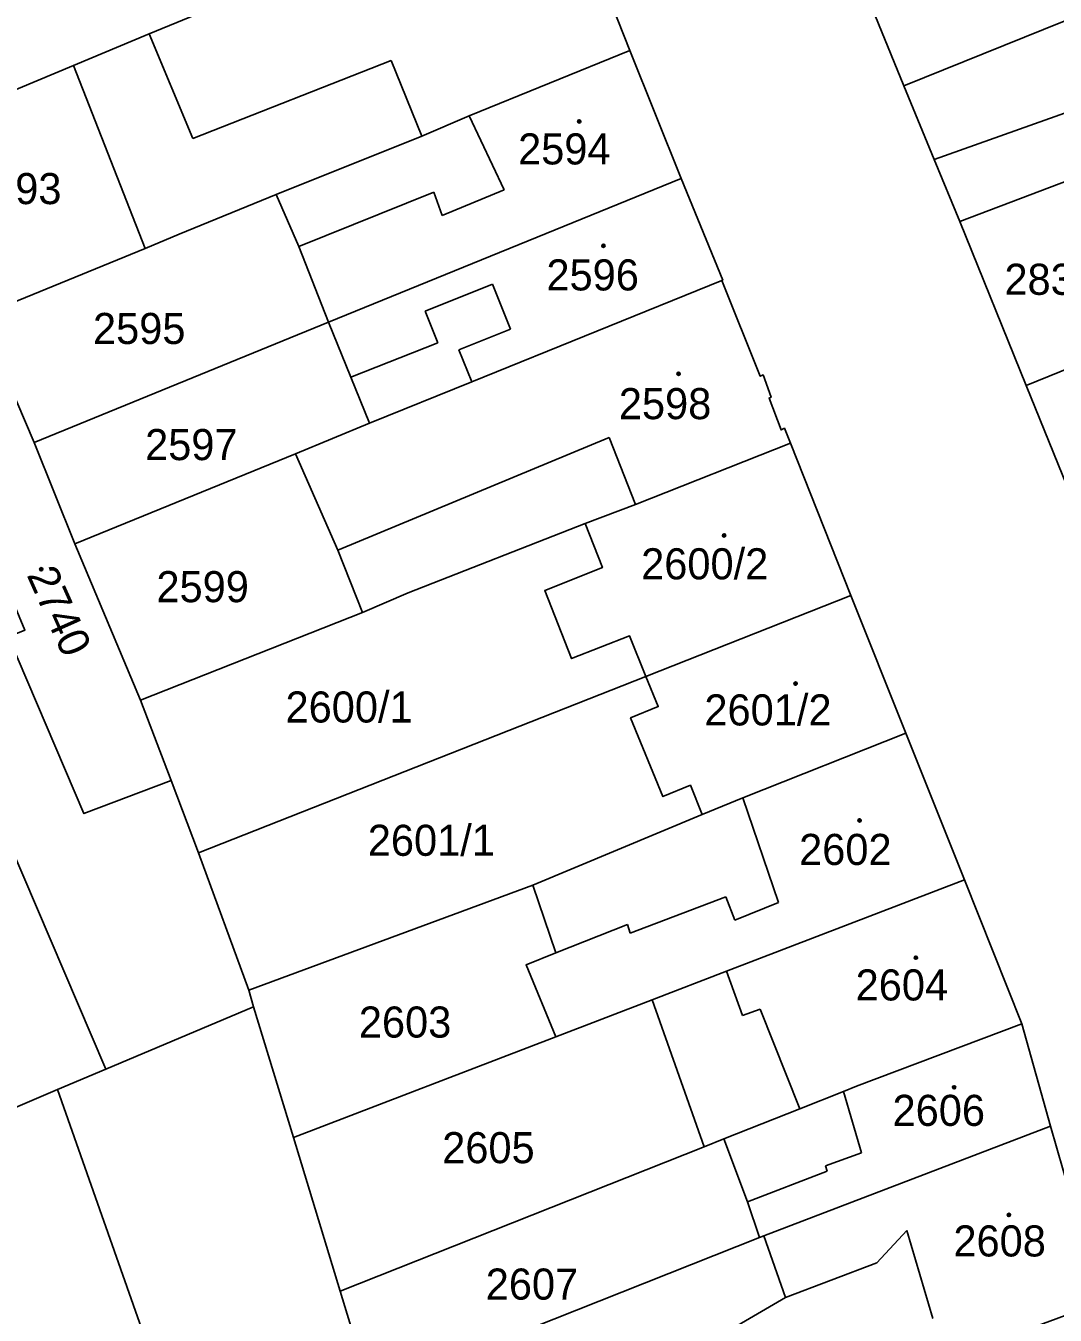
# Model space of a CAD drawing. Extents: x -596233 to -595156, y -1161235 to -1159375.
# Drawn here: x -595702.6 to -595646.3, y -1160730 to -1160659.5 of the extents above; entities that cross this region are included whole.
import ezdxf

# ---------------------------------------------------------------- set-up
doc = ezdxf.new("R2010")
doc.units = 0
for name, color, linetype in [('KN_CAR_KR', 7, 'Continuous'), ('KN_KULTURY', 7, 'Continuous'), ('KN_PARC_CIS_POZ', 7, 'Continuous'), ('KN_PARC_CIS_STAV', 7, 'Continuous'), ('KN_PARC_PLOCHA', 7, 'Continuous'), ('parcely_l', 7, 'Continuous')]:
    doc.layers.add(name, color=color, linetype=linetype)

msp = doc.modelspace()

# ---------------------------------------------------------------- linework, layer by layer
at = {"layer": 'KN_CAR_KR'}
for points in [[(-595654.55, -1160662.79), (-595643.61, -1160658.38)], [(-595695.83, -1160659.95), (-595693.43, -1160665.68)], [(-595682.59, -1160661.4), (-595693.43, -1160665.68)], [(-595682.59, -1160661.4), (-595680.92, -1160665.54)], [(-595640.79, -1160662.52), (-595652.89, -1160666.82)], [(-595678.32, -1160664.43), (-595676.4, -1160668.47)], [(-595679.79, -1160669.88), (-595676.4, -1160668.47)], [(-595687.63, -1160671.58), (-595680.26, -1160668.6)], [(-595680.26, -1160668.6), (-595679.79, -1160669.88)], [(-595680.73, -1160675.12), (-595677.05, -1160673.64)], [(-595677.05, -1160673.64), (-595676.06, -1160676.1)], [(-595680.03, -1160676.85), (-595680.73, -1160675.12)], [(-595676.06, -1160676.1), (-595678.88, -1160677.23)], [(-595684.79, -1160678.72), (-595680.03, -1160676.85)], [(-595678.88, -1160677.23), (-595678.17, -1160678.97)], [(-595685.5, -1160688.19), (-595670.67, -1160682.03)], [(-595670.67, -1160682.03), (-595669.23, -1160685.69)], [(-595663.36, -1160701.72), (-595661.4, -1160707.46)], [(-595669.51, -1160709.13), (-595664.28, -1160707.14)], [(-595664.28, -1160707.14), (-595663.79, -1160708.42)], [(-595663.79, -1160708.42), (-595661.4, -1160707.46)], [(-595673.58, -1160710.21), (-595669.67, -1160708.66)], [(-595669.67, -1160708.66), (-595669.51, -1160709.13)], [(-595663.37, -1160713.64), (-595664.25, -1160711.21)], [(-595662.4, -1160713.28), (-595663.37, -1160713.64)], [(-595660.24, -1160718.73), (-595662.4, -1160713.28)], [(-595656.86, -1160721.14), (-595657.85, -1160717.78)], [(-595656.86, -1160721.14), (-595658.84, -1160721.86)], [(-595663.1, -1160723.82), (-595658.74, -1160722.14)], [(-595658.74, -1160722.14), (-595658.84, -1160721.86)], [(-595656.02, -1160727.15), (-595654.38, -1160725.39)], [(-595654.38, -1160725.39), (-595652.97, -1160730.2)], [(-595661.03, -1160729.06), (-595656.02, -1160727.15)]]:
    msp.add_lwpolyline(points, dxfattribs=at)
at = {"layer": 'KN_KULTURY'}
for centre, radius in [((-595672.3, -1160664.74), 0.09), ((-595672.3, -1160664.74), 0.0398), ((-595670.98, -1160671.54), 0.09), ((-595670.98, -1160671.54), 0.0398), ((-595666.87, -1160678.54), 0.09), ((-595666.87, -1160678.54), 0.0398), ((-595664.38, -1160687.38), 0.09), ((-595664.38, -1160687.38), 0.0398), ((-595701.73, -1160689.23), 0.09), ((-595701.73, -1160689.23), 0.0398), ((-595660.47, -1160695.48), 0.09), ((-595660.47, -1160695.48), 0.0398), ((-595656.97, -1160702.96), 0.09), ((-595656.97, -1160702.96), 0.0398), ((-595653.89, -1160710.47), 0.09), ((-595653.89, -1160710.47), 0.0398), ((-595651.8, -1160717.56), 0.09), ((-595651.8, -1160717.56), 0.0398), ((-595648.8, -1160724.54), 0.09), ((-595648.8, -1160724.54), 0.0398)]:
    msp.add_circle(centre, radius, dxfattribs=at)
at = {"layer": 'KN_PARC_PLOCHA'}
for points in [[(-595675.55, -1160612.32), (-595667.35, -1160632.72), (-595660.25, -1160648.81), (-595654.55, -1160662.79), (-595652.89, -1160666.82), (-595651.49, -1160670.21), (-595647.86, -1160679.17), (-595645.62, -1160684.7), (-595645.55, -1160684.68), (-595645.52, -1160684.78), (-595645.64, -1160684.82), (-595641.92, -1160694.35), (-595638.54, -1160702.86), (-595635.78, -1160709.8), (-595633.56, -1160717.67), (-595631.88, -1160723.47), (-595630.26, -1160729.1), (-595630.06, -1160729.06), (-595630.02, -1160729.25), (-595630.2, -1160729.28), (-595627.8, -1160737.78)], [(-595705.69, -1160651.41), (-595682.48, -1160641.83), (-595682.45, -1160641.9), (-595679.29, -1160640.57), (-595678.53, -1160638.71), (-595672.95, -1160652.16), (-595674.97, -1160651.22), (-595677.65, -1160652.36), (-595690.66, -1160657.81), (-595695.83, -1160659.95), (-595699.97, -1160661.68), (-595709.22, -1160665.55)], [(-595640.99, -1160738.99), (-595643.76, -1160729.31), (-595646.52, -1160719.69), (-595648.1, -1160714.08), (-595651.23, -1160706.22), (-595654.44, -1160698.19), (-595657.44, -1160690.66), (-595660.75, -1160682.34), (-595661.08, -1160681.52), (-595661.26, -1160681.61), (-595661.92, -1160679.87), (-595661.8, -1160679.81), (-595662.25, -1160678.6), (-595662.4, -1160678.67), (-595664.51, -1160673.44), (-595664.45, -1160673.41), (-595666.73, -1160667.86), (-595669.54, -1160660.85), (-595671.89, -1160654.89)]]:
    msp.add_lwpolyline(points, dxfattribs=at)
for points in [[(-595639.67, -1160640.98), (-595636.46, -1160651.97), (-595635.77, -1160654.35), (-595633.9, -1160661.05), (-595633.01, -1160664.23), (-595639.85, -1160666.14), (-595643.27, -1160667.09), (-595651.49, -1160670.21), (-595652.89, -1160666.82), (-595654.55, -1160662.79), (-595660.25, -1160648.81), (-595659.29, -1160646.75), (-595639.71, -1160640.86)], [(-595672.95, -1160652.16), (-595671.89, -1160654.89), (-595669.54, -1160660.85), (-595678.32, -1160664.43), (-595680.92, -1160665.54), (-595688.87, -1160668.73), (-595694.19, -1160670.91), (-595696.04, -1160671.68), (-595699.97, -1160661.68), (-595695.83, -1160659.95), (-595690.66, -1160657.81), (-595677.65, -1160652.36), (-595674.97, -1160651.22)], [(-595666.73, -1160667.86), (-595686.01, -1160675.72), (-595687.63, -1160671.58), (-595688.87, -1160668.73), (-595680.92, -1160665.54), (-595678.32, -1160664.43), (-595669.54, -1160660.85)], [(-595696.04, -1160671.68), (-595704.92, -1160675.31), (-595709.22, -1160665.55), (-595699.97, -1160661.68)], [(-595627.25, -1160672.52), (-595627.86, -1160672.67), (-595630.76, -1160673.36), (-595632.59, -1160673.82), (-595635.47, -1160674.14), (-595647.86, -1160679.17), (-595651.49, -1160670.21), (-595643.27, -1160667.09), (-595639.85, -1160666.14), (-595633.01, -1160664.23), (-595632.33, -1160666.03), (-595630.86, -1160670), (-595629.12, -1160672.31), (-595627.42, -1160672.07)], [(-595704.92, -1160675.31), (-595703.06, -1160680.07), (-595707.1, -1160681.78), (-595702.62, -1160692.55), (-595703.52, -1160692.93), (-595699.39, -1160702.59), (-595694.62, -1160700.78), (-595693.12, -1160704.73), (-595690.38, -1160712.25), (-595690.11, -1160713.15), (-595698.19, -1160716.57), (-595711.83, -1160684.68), (-595713.34, -1160681.15), (-595713.75, -1160680.18), (-595718.33, -1160669.48), (-595709.22, -1160665.55)], [(-595664.51, -1160673.44), (-595678.17, -1160678.97), (-595683.77, -1160681.23), (-595684.79, -1160678.72), (-595686.01, -1160675.72), (-595666.73, -1160667.86), (-595664.45, -1160673.41)], [(-595686.01, -1160675.72), (-595702.12, -1160682.29), (-595703.06, -1160680.07), (-595704.92, -1160675.31), (-595696.04, -1160671.68), (-595694.19, -1160670.91), (-595688.87, -1160668.73), (-595687.63, -1160671.58)], [(-595626.34, -1160679.2), (-595630.27, -1160680.2), (-595632.39, -1160680.57), (-595634.44, -1160680.92), (-595636.04, -1160681.2), (-595636.98, -1160681.35), (-595637.25, -1160681.39), (-595645.55, -1160684.68), (-595645.62, -1160684.7), (-595647.86, -1160679.17), (-595635.47, -1160674.14), (-595632.59, -1160673.82), (-595630.76, -1160673.36), (-595627.86, -1160672.67), (-595627.18, -1160675.5)], [(-595660.75, -1160682.34), (-595669.23, -1160685.69), (-595671.98, -1160686.73), (-595681.65, -1160690.52), (-595684.16, -1160691.59), (-595685.5, -1160688.19), (-595687.82, -1160682.92), (-595683.77, -1160681.23), (-595678.17, -1160678.97), (-595664.51, -1160673.44), (-595662.4, -1160678.67), (-595662.25, -1160678.6), (-595661.8, -1160679.81), (-595661.92, -1160679.87), (-595661.26, -1160681.61), (-595661.08, -1160681.52)], [(-595683.77, -1160681.23), (-595687.82, -1160682.92), (-595699.89, -1160687.83), (-595702.12, -1160682.29), (-595686.01, -1160675.72), (-595684.79, -1160678.72)], [(-595702.12, -1160682.29), (-595699.89, -1160687.83), (-595696.29, -1160696.39), (-595694.62, -1160700.78), (-595699.39, -1160702.59), (-595703.52, -1160692.93), (-595702.62, -1160692.55), (-595707.1, -1160681.78), (-595703.06, -1160680.07)], [(-595657.44, -1160690.66), (-595668.66, -1160695.09), (-595669.56, -1160692.86), (-595672.72, -1160694.11), (-595674.19, -1160690.39), (-595671.03, -1160689.14), (-595671.98, -1160686.73), (-595669.23, -1160685.69), (-595660.75, -1160682.34)], [(-595684.16, -1160691.59), (-595696.29, -1160696.39), (-595699.89, -1160687.83), (-595687.82, -1160682.92), (-595685.5, -1160688.19)], [(-595698.19, -1160716.57), (-595700.83, -1160717.68), (-595704.17, -1160719.1), (-595717.74, -1160687.22), (-595711.83, -1160684.68)], [(-595668.66, -1160695.09), (-595693.12, -1160704.73), (-595694.62, -1160700.78), (-595696.29, -1160696.39), (-595684.16, -1160691.59), (-595681.65, -1160690.52), (-595671.98, -1160686.73), (-595671.03, -1160689.14), (-595674.19, -1160690.39), (-595672.72, -1160694.11), (-595669.56, -1160692.86)], [(-595654.44, -1160698.19), (-595663.36, -1160701.72), (-595665.57, -1160702.64), (-595666.22, -1160701.04), (-595667.73, -1160701.66), (-595669.49, -1160697.36), (-595667.98, -1160696.74), (-595668.66, -1160695.09), (-595657.44, -1160690.66)], [(-595665.57, -1160702.64), (-595674.84, -1160706.51), (-595690.38, -1160712.25), (-595693.12, -1160704.73), (-595668.66, -1160695.09), (-595667.98, -1160696.74), (-595669.49, -1160697.36), (-595667.73, -1160701.66), (-595666.22, -1160701.04)], [(-595651.23, -1160706.22), (-595664.25, -1160711.21), (-595668.32, -1160712.77), (-595673.59, -1160714.79), (-595675.21, -1160710.86), (-595673.58, -1160710.21), (-595674.84, -1160706.51), (-595665.57, -1160702.64), (-595663.36, -1160701.72), (-595654.44, -1160698.19)], [(-595673.59, -1160714.79), (-595687.93, -1160720.31), (-595690.11, -1160713.15), (-595690.38, -1160712.25), (-595674.84, -1160706.51), (-595673.58, -1160710.21), (-595675.21, -1160710.86)], [(-595648.1, -1160714.08), (-595657.14, -1160717.5), (-595657.85, -1160717.78), (-595660.24, -1160718.73), (-595664.4, -1160720.38), (-595665.47, -1160720.81), (-595668.32, -1160712.77), (-595664.25, -1160711.21), (-595651.23, -1160706.22)], [(-595665.47, -1160720.81), (-595685.38, -1160728.7), (-595687.93, -1160720.31), (-595673.59, -1160714.79), (-595668.32, -1160712.77)], [(-595687.93, -1160720.31), (-595685.38, -1160728.7), (-595683.7, -1160734.21), (-595681.06, -1160742.35), (-595691.05, -1160745.5), (-595700.83, -1160717.68), (-595698.19, -1160716.57), (-595690.11, -1160713.15)], [(-595646.52, -1160719.69), (-595662.21, -1160725.69), (-595662.44, -1160725.78), (-595663.1, -1160723.82), (-595664.4, -1160720.38), (-595660.24, -1160718.73), (-595657.85, -1160717.78), (-595657.14, -1160717.5), (-595648.1, -1160714.08)], [(-595691.05, -1160745.5), (-595690.33, -1160747.56), (-595696.49, -1160749.65), (-595706.79, -1160720.2), (-595704.17, -1160719.1), (-595700.83, -1160717.68)], [(-595643.76, -1160729.31), (-595655.48, -1160733.64), (-595658.97, -1160734.99), (-595661.27, -1160735.87), (-595664.89, -1160737.37), (-595666.17, -1160734.49), (-595663.87, -1160730.72), (-595661.03, -1160729.06), (-595662.21, -1160725.69), (-595646.52, -1160719.69)], [(-595662.44, -1160725.78), (-595683.7, -1160734.21), (-595685.38, -1160728.7), (-595665.47, -1160720.81), (-595664.4, -1160720.38), (-595663.1, -1160723.82)], [(-595664.89, -1160737.37), (-595680.62, -1160743.71), (-595681.06, -1160742.35), (-595683.7, -1160734.21), (-595662.44, -1160725.78), (-595662.21, -1160725.69), (-595661.03, -1160729.06), (-595663.87, -1160730.72), (-595666.17, -1160734.49)]]:
    msp.add_lwpolyline(points, close=True, dxfattribs=at)
at = {"layer": 'parcely_l'}
for points in [[(-595651.49, -1160670.21), (-595652.89, -1160666.82), (-595654.55, -1160662.79), (-595660.25, -1160648.81)], [(-595672.95, -1160652.16), (-595674.97, -1160651.22), (-595677.65, -1160652.36), (-595690.66, -1160657.81), (-595695.83, -1160659.95), (-595699.97, -1160661.68)], [(-595672.95, -1160652.16), (-595671.89, -1160654.89), (-595669.54, -1160660.85)], [(-595669.54, -1160660.85), (-595678.32, -1160664.43), (-595680.92, -1160665.54), (-595688.87, -1160668.73)], [(-595669.54, -1160660.85), (-595666.73, -1160667.86)], [(-595699.97, -1160661.68), (-595709.22, -1160665.55)], [(-595696.04, -1160671.68), (-595699.97, -1160661.68)], [(-595633.01, -1160664.23), (-595639.85, -1160666.14), (-595643.27, -1160667.09), (-595651.49, -1160670.21)], [(-595666.73, -1160667.86), (-595686.01, -1160675.72)], [(-595666.73, -1160667.86), (-595664.45, -1160673.41), (-595664.51, -1160673.44)], [(-595688.87, -1160668.73), (-595694.19, -1160670.91), (-595696.04, -1160671.68)], [(-595686.01, -1160675.72), (-595687.63, -1160671.58), (-595688.87, -1160668.73)], [(-595647.86, -1160679.17), (-595651.49, -1160670.21)], [(-595704.92, -1160675.31), (-595696.04, -1160671.68)], [(-595627.86, -1160672.67), (-595630.76, -1160673.36), (-595632.59, -1160673.82), (-595635.47, -1160674.14), (-595647.86, -1160679.17)], [(-595683.77, -1160681.23), (-595678.17, -1160678.97), (-595664.51, -1160673.44)], [(-595664.51, -1160673.44), (-595662.4, -1160678.67), (-595662.25, -1160678.6), (-595661.8, -1160679.81), (-595661.92, -1160679.87), (-595661.26, -1160681.61), (-595661.08, -1160681.52), (-595660.75, -1160682.34)], [(-595702.12, -1160682.29), (-595686.01, -1160675.72)], [(-595686.01, -1160675.72), (-595684.79, -1160678.72), (-595683.77, -1160681.23)], [(-595645.55, -1160684.68), (-595645.62, -1160684.7), (-595647.86, -1160679.17)], [(-595703.06, -1160680.07), (-595707.1, -1160681.78), (-595702.62, -1160692.55), (-595703.52, -1160692.93), (-595699.39, -1160702.59), (-595694.62, -1160700.78)], [(-595702.12, -1160682.29), (-595703.06, -1160680.07)], [(-595683.77, -1160681.23), (-595687.82, -1160682.92)], [(-595699.89, -1160687.83), (-595702.12, -1160682.29)], [(-595660.75, -1160682.34), (-595669.23, -1160685.69), (-595671.98, -1160686.73)], [(-595657.44, -1160690.66), (-595660.75, -1160682.34)], [(-595687.82, -1160682.92), (-595699.89, -1160687.83)], [(-595687.82, -1160682.92), (-595685.5, -1160688.19), (-595684.16, -1160691.59)], [(-595698.19, -1160716.57), (-595711.83, -1160684.68)], [(-595684.16, -1160691.59), (-595681.65, -1160690.52), (-595671.98, -1160686.73)], [(-595671.98, -1160686.73), (-595671.03, -1160689.14), (-595674.19, -1160690.39), (-595672.72, -1160694.11), (-595669.56, -1160692.86), (-595668.66, -1160695.09)], [(-595696.29, -1160696.39), (-595699.89, -1160687.83)], [(-595668.66, -1160695.09), (-595657.44, -1160690.66)], [(-595657.44, -1160690.66), (-595654.44, -1160698.19)], [(-595696.29, -1160696.39), (-595684.16, -1160691.59)], [(-595668.66, -1160695.09), (-595693.12, -1160704.73)], [(-595668.66, -1160695.09), (-595667.98, -1160696.74), (-595669.49, -1160697.36), (-595667.73, -1160701.66), (-595666.22, -1160701.04), (-595665.57, -1160702.64)], [(-595694.62, -1160700.78), (-595696.29, -1160696.39)], [(-595665.57, -1160702.64), (-595663.36, -1160701.72), (-595654.44, -1160698.19)], [(-595654.44, -1160698.19), (-595651.23, -1160706.22)], [(-595693.12, -1160704.73), (-595694.62, -1160700.78)], [(-595665.57, -1160702.64), (-595674.84, -1160706.51)], [(-595690.38, -1160712.25), (-595693.12, -1160704.73)], [(-595674.84, -1160706.51), (-595690.38, -1160712.25)], [(-595673.59, -1160714.79), (-595675.21, -1160710.86), (-595673.58, -1160710.21), (-595674.84, -1160706.51)], [(-595651.23, -1160706.22), (-595664.25, -1160711.21), (-595668.32, -1160712.77)], [(-595648.1, -1160714.08), (-595651.23, -1160706.22)], [(-595690.38, -1160712.25), (-595690.11, -1160713.15)], [(-595673.59, -1160714.79), (-595668.32, -1160712.77)], [(-595668.32, -1160712.77), (-595665.47, -1160720.81)], [(-595698.19, -1160716.57), (-595690.11, -1160713.15)], [(-595690.11, -1160713.15), (-595687.93, -1160720.31)], [(-595664.4, -1160720.38), (-595660.24, -1160718.73), (-595657.85, -1160717.78), (-595657.14, -1160717.5), (-595648.1, -1160714.08)], [(-595648.1, -1160714.08), (-595646.52, -1160719.69)], [(-595687.93, -1160720.31), (-595673.59, -1160714.79)], [(-595700.83, -1160717.68), (-595698.19, -1160716.57)], [(-595704.17, -1160719.1), (-595700.83, -1160717.68)], [(-595691.05, -1160745.5), (-595700.83, -1160717.68)], [(-595646.52, -1160719.69), (-595662.21, -1160725.69)], [(-595643.76, -1160729.31), (-595646.52, -1160719.69)], [(-595687.93, -1160720.31), (-595685.38, -1160728.7)], [(-595664.4, -1160720.38), (-595665.47, -1160720.81)], [(-595662.44, -1160725.78), (-595663.1, -1160723.82), (-595664.4, -1160720.38)], [(-595665.47, -1160720.81), (-595685.38, -1160728.7)], [(-595662.21, -1160725.69), (-595661.03, -1160729.06), (-595663.87, -1160730.72), (-595666.17, -1160734.49), (-595664.89, -1160737.37)], [(-595662.21, -1160725.69), (-595662.44, -1160725.78)], [(-595683.7, -1160734.21), (-595662.44, -1160725.78)], [(-595685.38, -1160728.7), (-595683.7, -1160734.21)]]:
    msp.add_lwpolyline(points, dxfattribs=at)

# ---------------------------------------------------------------- texts
at = {"layer": 'KN_PARC_CIS_POZ'}
for s, p in [('2593', (-595705.6766, -1160669.26)), ('2595', (-595698.8966, -1160676.91)), ('2597', (-595696.0466, -1160683.26)), ('2599', (-595695.4266, -1160691.03)), ('2600/1', (-595688.3666, -1160697.61)), ('2601/1', (-595683.8666, -1160704.9)), ('2603', (-595684.3566, -1160714.84)), ('2605', (-595679.7966, -1160721.71)), ('2607', (-595677.4166, -1160729.17))]:
    msp.add_text(s, height=1.7, dxfattribs=at).set_placement(p)
at = {"layer": 'KN_PARC_CIS_STAV'}
for s, p in [('2594', (-595675.6466, -1160667.09)), ('2596', (-595674.0966, -1160673.98)), ('2836', (-595649.0466, -1160674.22)), ('2598', (-595670.1366, -1160681.02)), ('2600/2', (-595668.9166, -1160689.78)), ('2601/2', (-595665.4566, -1160697.77)), ('2602', (-595660.2766, -1160705.4)), ('2604', (-595657.1866, -1160712.81)), ('2606', (-595655.1666, -1160719.67)), ('2608', (-595651.8366, -1160726.81))]:
    msp.add_text(s, height=1.7, dxfattribs=at).set_placement(p)
msp.add_text('2740', height=1.7, rotation=294.046534, dxfattribs=at).set_placement((-595702.54, -1160689.5338))

doc.saveas('drawing.dxf')
